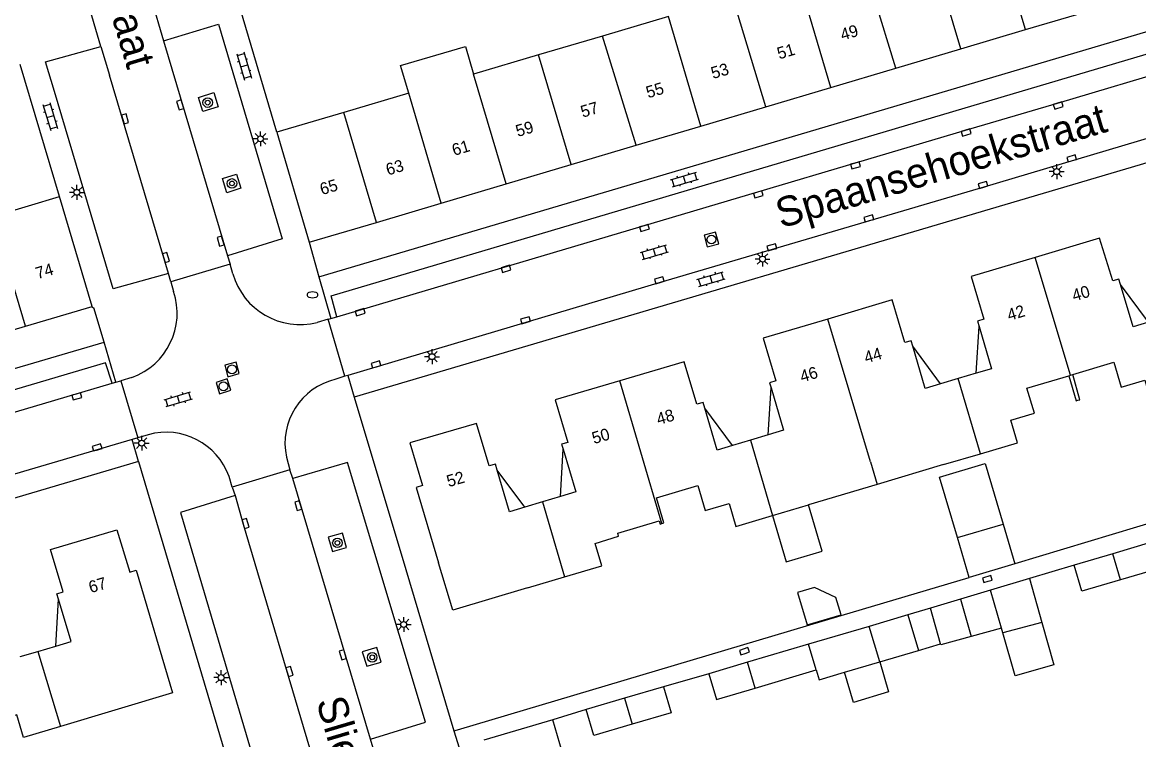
# Model space of a CAD drawing. Extents: x 125000 to 129004, y 397500 to 399008.
# Drawn here: x 126716 to 126810, y 398842.1 to 398902.5 of the extents above; entities that cross this region are included whole.
import ezdxf

# ---------------------------------------------------------------- set-up
doc = ezdxf.new("R2010")
doc.units = 0
for name, color, linetype in [('gg-afsc-erfafscheiding', 7, 'Continuous'), ('gg-afsc-muur', 7, 'Continuous'), ('gg-anno-huisnummerreeks BGT', 7, 'Continuous'), ('gg-anno-openbare ruimte label', 7, 'Continuous'), ('gg-bbg-bijgebouw', 7, 'Continuous'), ('gg-bbg-gedigitaliseerde bebouwing', 7, 'Continuous'), ('gg-bbg-gedigitaliseerde bijgebouw', 7, 'Continuous'), ('gg-bbg-hoofdgebouw', 7, 'Continuous'), ('gg-bbg-luifel en loopbrug', 7, 'Continuous'), ('gg-bbg-tussenscheiding', 7, 'Continuous'), ('gg-knt-verharding', 7, 'Continuous'), ('gg-knt-verharding nz', 7, 'Continuous'), ('gt-grn-weggrens', 7, 'Continuous'), ('gt-symb-boom', 7, 'Continuous'), ('gt-symb-brandkraan', 7, 'Continuous'), ('gt-symb-klinker verharding', 7, 'Continuous'), ('gt-symb-kolk', 7, 'Continuous'), ('gt-symb-lichtmast', 7, 'Continuous'), ('gt-symb-rioolschacht', 7, 'Continuous')]:
    doc.layers.add(name, color=color, linetype=linetype)

# ---------------------------------------------------------------- blocks, each defined once
blk = doc.blocks.new('gt0-BOOM')
at = {"layer": 'gt-symb-boom'}
for radius in [0.4, 0.2]:
    blk.add_circle((0, 0), radius, dxfattribs=at)
blk = doc.blocks.new('gt0-KL1')
at = {"layer": 'gt-symb-klinker verharding'}
for p, q in [((-1.15, 0.3), (1.15, 0.3)), ((-1, -0.3), (-1, 0.3)), ((-0.5, 0.3), (-0.5, 0.45)), ((0, -0.3), (0, 0.3)), ((0.5, 0.3), (0.5, 0.45)), ((1, -0.3), (1, 0.3)), ((-1.15, -0.3), (1.15, -0.3)), ((-0.5, -0.45), (-0.5, -0.3)), ((0.5, -0.45), (0.5, -0.3))]:
    blk.add_line(p, q, dxfattribs=at)
blk = doc.blocks.new('gt0-LMAST')
at = {"layer": 'gt-symb-lichtmast'}
for p, q in [((-0.182, 0.173), (-0.447, 0.438)), ((-0.005, 0.246), (-0.005, 0.621)), ((0.172, 0.173), (0.437, 0.438)), ((-0.255, -0.004), (-0.63, -0.004)), ((-0.182, -0.181), (-0.447, -0.446)), ((-0.005, -0.254), (-0.005, -0.629)), ((0.437, -0.446), (0.172, -0.181)), ((0.245, -0.004), (0.62, -0.004))]:
    blk.add_line(p, q, dxfattribs=at)
blk.add_circle((-0.005, -0.004), 0.25, dxfattribs=at)
blk = doc.blocks.new('gt0-KOLK')
at = {"layer": 'gt-symb-kolk'}
blk.add_lwpolyline([(0, 0), (0.375, 0), (0.375, 0.4), (-0.375, 0.4), (-0.375, 0), (0, 0)], dxfattribs=at)
blk = doc.blocks.new('gt0-RS')
at = {"layer": 'gt-symb-rioolschacht'}
blk.add_lwpolyline([(-0.5, -0.5), (0.5, -0.5), (0.5, 0.5), (-0.5, 0.5)], close=True, dxfattribs=at)
blk.add_circle((0, 0), 0.375, dxfattribs=at)
blk = doc.blocks.new('gt0-BR')
at = {"layer": 'gt-symb-brandkraan'}
for centre, radius, start, end in [((-0.244, 0), 0.206, 107.56694, 252.43307), ((0.599, -2.664), 3, 106.89205, 107.56694), ((0, -0.691), 0.938, 73.10799, 106.89205), ((-0.599, -2.664), 3, 72.43309, 73.10799), ((0.244, 0), 0.206, 287.56695, 72.43309), ((0.599, 2.664), 3, 252.43307, 253.10797), ((0, 0.691), 0.938, 253.10797, 286.89206), ((-0.599, 2.664), 3, 286.89206, 287.56695)]:
    blk.add_arc(centre, radius, start, end, dxfattribs=at)

msp = doc.modelspace()

# ---------------------------------------------------------------- linework, layer by layer
at = {"layer": 'gg-afsc-erfafscheiding'}
for p, q in [((126804.547, 398856.78), (126800.78, 398855.655)), ((126784.922, 398852.533), (126795.714, 398855.734)), ((126752.644, 398842.923), (126784.922, 398852.533)), ((126773.78, 398847.636), (126769.966, 398846.521)), ((126763.459, 398844.614), (126760.65, 398843.739))]:
    msp.add_line(p, q, dxfattribs=at)
msp.add_lwpolyline([(126853.759, 398918.261), (126862.467, 398875.595), (126813.894, 398861.191), (126799.567, 398856.877)], dxfattribs=at)
at = {"layer": 'gg-afsc-muur'}
for p, q in [((126737.417, 398893.202), (126734.137, 398904.294)), ((126719.128, 398887.79), (126715.816, 398898.902)), ((126725.788, 398865.491), (126734.083, 398837.474)), ((126748.297, 398856.4), (126752.336, 398842.835)), ((126752.336, 398842.835), (126752.644, 398842.923))]:
    msp.add_line(p, q, dxfattribs=at)
for points in [[(126804.087, 398872.71), (126804.704, 398870.604), (126804.858, 398870.649)], [(126804.858, 398870.649), (126805.012, 398870.694), (126804.425, 398872.811)]]:
    msp.add_lwpolyline(points, dxfattribs=at)
at = {"layer": 'gg-bbg-bijgebouw'}
for p, q in [((126811.057, 398858.698), (126807.795, 398857.737)), ((126807.795, 398857.737), (126804.547, 398856.78)), ((126813.812, 398857.118), (126808.441, 398855.545)), ((126769.966, 398846.521), (126766.703, 398845.565)), ((126766.703, 398845.565), (126763.459, 398844.614)), ((126760.65, 398843.739), (126754.863, 398842.038)), ((126761.435, 398841.046), (126760.65, 398843.739))]:
    msp.add_line(p, q, dxfattribs=at)
for points in [[(126808.441, 398855.545), (126805.191, 398854.593), (126804.547, 398856.78)], [(126769.966, 398846.521), (126770.607, 398844.333), (126767.344, 398843.377)], [(126767.344, 398843.377), (126764.1, 398842.426), (126763.459, 398844.614)]]:
    msp.add_lwpolyline(points, dxfattribs=at)
at = {"layer": 'gg-bbg-gedigitaliseerde bebouwing'}
for p, q in [((126770.398, 398902.953), (126764.839, 398901.309)), ((126764.839, 398901.309), (126759.461, 398899.719)), ((126759.461, 398899.719), (126753.991, 398898.102)), ((126748.525, 398896.486), (126743.074, 398894.875)), ((126743.074, 398894.875), (126737.417, 398893.202))]:
    msp.add_line(p, q, dxfattribs=at)
for points in [[(126748.525, 398896.486), (126747.836, 398898.815), (126753.302, 398900.432), (126753.991, 398898.102)], [(126766.195, 398859.198), (126766.117, 398859.468), (126769.603, 398860.506), (126769.684, 398860.232)]]:
    msp.add_lwpolyline(points, dxfattribs=at)
at = {"layer": 'gg-bbg-gedigitaliseerde bijgebouw'}
for p, q in [((126794.718, 398859.089), (126798.572, 398860.233)), ((126798.572, 398860.233), (126799.567, 398856.877)), ((126795.714, 398855.734), (126794.718, 398859.089)), ((126799.567, 398856.877), (126795.714, 398855.734)), ((126800.78, 398855.655), (126797.511, 398854.666)), ((126800.78, 398855.655), (126801.833, 398851.958)), ((126797.511, 398854.666), (126794.987, 398853.903)), ((126794.987, 398853.903), (126795.88, 398850.771)), ((126790.555, 398852.578), (126787.293, 398851.617)), ((126790.555, 398852.578), (126791.434, 398849.6)), ((126787.293, 398851.617), (126782.183, 398850.111)), ((126798.442, 398851.472), (126795.88, 398850.771)), ((126798.554, 398851.061), (126798.442, 398851.472)), ((126801.833, 398851.958), (126798.554, 398851.061)), ((126782.183, 398850.111), (126777.043, 398848.597)), ((126788.179, 398848.636), (126791.434, 398849.6)), ((126777.043, 398848.597), (126773.78, 398847.636)), ((126785.208, 398847.756), (126788.179, 398848.636)), ((126777.683, 398846.43), (126782.824, 398847.952))]:
    msp.add_line(p, q, dxfattribs=at)
for points in [[(126781.256, 398854.467), (126782.064, 398851.75), (126784.921, 398852.6), (126784.493, 398854.037), (126782.694, 398854.894), (126781.256, 398854.467)], [(126773.78, 398847.636), (126774.435, 398845.468), (126777.683, 398846.43)], [(126782.824, 398847.952), (126783.07, 398847.123), (126785.208, 398847.756)]]:
    msp.add_lwpolyline(points, dxfattribs=at)
at = {"layer": 'gg-bbg-hoofdgebouw'}
for p, q in [((126800.464, 398901.843), (126805.928, 398903.464)), ((126795, 398900.221), (126800.464, 398901.843)), ((126789.535, 398898.599), (126795, 398900.221)), ((126784.062, 398896.975), (126789.535, 398898.599)), ((126778.602, 398895.355), (126784.062, 398896.975)), ((126773.132, 398893.732), (126778.602, 398895.355)), ((126767.668, 398892.11), (126773.132, 398893.732)), ((126737.417, 398893.202), (126740.154, 398883.945)), ((126762.194, 398890.486), (126767.668, 398892.11)), ((126756.73, 398888.864), (126762.194, 398890.486)), ((126751.264, 398887.242), (126756.73, 398888.864)), ((126713.508, 398886.123), (126719.128, 398887.79)), ((126721.885, 398878.543), (126719.128, 398887.79)), ((126745.801, 398885.621), (126751.264, 398887.242)), ((126740.154, 398883.945), (126745.801, 398885.621)), ((126716.255, 398876.876), (126721.885, 398878.543)), ((126710.79, 398875.258), (126716.255, 398876.876)), ((126796.306, 398872.921), (126794.791, 398872.473)), ((126804.087, 398872.71), (126804.231, 398872.753)), ((126804.231, 398872.753), (126804.425, 398872.811)), ((126794.791, 398872.473), (126793.305, 398872.034)), ((126777.29, 398867.287), (126775.796, 398866.842)), ((126778.794, 398867.735), (126777.29, 398867.287)), ((126793.554, 398865.231), (126796.666, 398866.154)), ((126793.554, 398865.231), (126787.965, 398863.569)), ((126787.965, 398863.569), (126782.174, 398861.846)), ((126761.291, 398862.548), (126759.778, 398862.093)), ((126759.778, 398862.093), (126758.315, 398861.653)), ((126779.152, 398860.946), (126782.174, 398861.846)), ((126769.684, 398860.232), (126769.836, 398860.282)), ((126758.535, 398854.85), (126761.65, 398855.778)), ((126715.828, 398849.069), (126717.305, 398849.512)), ((126717.305, 398849.512), (126718.809, 398849.963))]:
    msp.add_line(p, q, dxfattribs=at)
for points in [[(126808.456, 398880.401), (126808.321, 398880.851), (126807.79, 398880.692), (126806.67, 398884.304), (126801.27, 398882.678)], [(126801.27, 398882.678), (126795.877, 398881.054), (126796.94, 398877.468), (126796.413, 398877.312), (126796.551, 398876.845)], [(126810.818, 398877.22), (126809.524, 398876.835), (126808.456, 398880.401)], [(126790.956, 398875.206), (126790.822, 398875.659), (126790.295, 398875.503), (126789.232, 398879.089), (126783.805, 398877.482)], [(126783.805, 398877.482), (126778.364, 398875.871), (126779.427, 398872.285), (126778.9, 398872.129), (126779.032, 398871.683)], [(126796.551, 398876.845), (126797.601, 398873.304), (126796.306, 398872.921)], [(126793.305, 398872.034), (126792.01, 398871.651), (126790.956, 398875.206)], [(126773.455, 398869.989), (126773.314, 398870.464), (126772.787, 398870.308), (126771.724, 398873.894), (126766.286, 398872.288)], [(126804.425, 398872.811), (126807.898, 398873.844), (126808.509, 398871.748), (126810.495, 398872.346), (126811.046, 398870.431), (126814.163, 398871.348)], [(126796.666, 398866.154), (126799.772, 398867.075), (126799.227, 398868.977), (126801.216, 398869.571), (126800.574, 398871.665), (126804.087, 398872.71)], [(126766.286, 398872.288), (126760.86, 398870.686), (126761.923, 398867.1), (126761.396, 398866.944), (126761.522, 398866.52)], [(126779.032, 398871.683), (126780.088, 398868.121), (126778.794, 398867.735)], [(126775.796, 398866.842), (126774.502, 398866.456), (126773.455, 398869.989)], [(126755.981, 398864.777), (126755.834, 398865.273), (126755.307, 398865.117), (126754.244, 398868.703), (126748.607, 398867.061), (126749.697, 398863.477), (126749.158, 398863.316), (126751.046, 398856.98)], [(126761.522, 398866.52), (126762.584, 398862.936), (126761.291, 398862.548)], [(126758.315, 398861.653), (126757.022, 398861.265), (126755.981, 398864.777)], [(126769.836, 398860.282), (126769.99, 398860.332), (126769.372, 398862.428), (126772.867, 398863.475), (126773.476, 398861.36), (126775.5, 398861.958), (126776.063, 398860.025), (126779.152, 398860.946)], [(126719.041, 398853.912), (126718.909, 398854.356), (126719.436, 398854.513), (126718.371, 398858.098), (126723.955, 398859.757), (126725.046, 398856.173), (126725.582, 398856.336), (126728.651, 398846.012), (126719.212, 398843.198)], [(126761.65, 398855.778), (126764.77, 398856.707), (126764.209, 398858.593), (126766.195, 398859.198)], [(126758.535, 398854.85), (126752.24, 398852.975), (126751.046, 398856.98)], [(126718.809, 398849.963), (126720.102, 398850.35), (126719.041, 398853.912)], [(126719.212, 398843.198), (126716.097, 398842.269), (126715.532, 398844.165), (126713.532, 398843.583), (126712.907, 398845.691), (126709.434, 398844.665), (126710.075, 398842.522)]]:
    msp.add_lwpolyline(points, dxfattribs=at)
at = {"layer": 'gg-bbg-luifel en loopbrug'}
for p, q in [((126810.818, 398877.22), (126808.456, 398880.401)), ((126796.306, 398872.921), (126796.551, 398876.845)), ((126793.305, 398872.034), (126790.956, 398875.206)), ((126778.794, 398867.735), (126779.032, 398871.683)), ((126775.796, 398866.842), (126773.455, 398869.989)), ((126761.291, 398862.548), (126761.522, 398866.52)), ((126758.315, 398861.653), (126755.981, 398864.777)), ((126718.809, 398849.963), (126719.041, 398853.912)), ((126794.987, 398853.903), (126792.463, 398853.14)), ((126792.463, 398853.14), (126790.555, 398852.578)), ((126793.294, 398850.15), (126792.463, 398853.14)), ((126791.434, 398849.6), (126793.294, 398850.15))]:
    msp.add_line(p, q, dxfattribs=at)
for points in [[(126794.718, 398859.089), (126793.207, 398864.181), (126797.06, 398865.324), (126798.572, 398860.233)], [(126779.152, 398860.946), (126780.311, 398857.056), (126783.333, 398857.956), (126782.174, 398861.846)], [(126801.833, 398851.958), (126802.848, 398848.393), (126799.579, 398847.462), (126798.554, 398851.061)], [(126795.88, 398850.771), (126793.317, 398850.069), (126793.294, 398850.15)], [(126788.179, 398848.636), (126788.929, 398846.102), (126785.958, 398845.222), (126785.208, 398847.756)]]:
    msp.add_lwpolyline(points, dxfattribs=at)
at = {"layer": 'gg-bbg-tussenscheiding'}
for p, q in [((126800.464, 398901.843), (126797.645, 398911.009)), ((126784.062, 398896.975), (126780.363, 398909.456)), ((126795, 398900.221), (126792.259, 398909.416)), ((126789.535, 398898.599), (126786.713, 398907.777)), ((126778.602, 398895.355), (126775.802, 398904.551)), ((126773.132, 398893.732), (126770.398, 398902.953)), ((126767.668, 398892.11), (126764.839, 398901.309)), ((126762.194, 398890.486), (126759.461, 398899.719)), ((126756.73, 398888.864), (126753.991, 398898.102)), ((126751.264, 398887.242), (126748.525, 398896.486)), ((126745.801, 398885.621), (126743.074, 398894.875)), ((126716.255, 398876.876), (126713.508, 398886.123)), ((126804.231, 398872.753), (126801.27, 398882.678)), ((126787.4, 398865.465), (126783.805, 398877.482)), ((126769.836, 398860.282), (126766.286, 398872.288)), ((126796.666, 398866.154), (126794.791, 398872.473)), ((126777.29, 398867.287), (126779.152, 398860.946)), ((126787.4, 398865.465), (126787.965, 398863.569)), ((126759.778, 398862.093), (126761.65, 398855.778)), ((126808.441, 398855.545), (126807.795, 398857.737)), ((126798.442, 398851.472), (126797.511, 398854.666)), ((126788.179, 398848.636), (126787.293, 398851.617)), ((126782.824, 398847.952), (126782.183, 398850.111)), ((126717.305, 398849.512), (126719.212, 398843.198)), ((126777.683, 398846.43), (126777.043, 398848.597)), ((126766.703, 398845.565), (126767.344, 398843.377))]:
    msp.add_line(p, q, dxfattribs=at)
at = {"layer": 'gg-knt-verharding'}
for p, q in [((126722.616, 398900.438), (126721.419, 398904.476)), ((126726.841, 398904.473), (126727.895, 398900.913)), ((126740.955, 398881.025), (126813.144, 398902.433)), ((126820.968, 398893.691), (126743.931, 398870.924)), ((126740.154, 398883.945), (126740.955, 398881.025)), ((126733.488, 398882.094), (126728.507, 398880.621)), ((126733.265, 398882.796), (126733.488, 398882.094)), ((126733.722, 398881.3), (126733.488, 398882.094)), ((126728.507, 398880.621), (126728.3, 398881.323)), ((126728.507, 398880.621), (126728.73, 398879.814)), ((126741.74, 398877.469), (126740.83, 398877.199)), ((126741.74, 398877.469), (126741.982, 398877.538)), ((126743.151, 398872.674), (126741.74, 398877.469)), ((126741.982, 398877.538), (126742.47, 398877.676)), ((126657.577, 398856.327), (126722.881, 398875.542)), ((126743.151, 398872.674), (126742.39, 398872.419)), ((126743.394, 398872.746), (126743.151, 398872.674)), ((126723.559, 398872.083), (126723.857, 398872.166)), ((126723.857, 398872.166), (126724.297, 398872.289)), ((126725.21, 398872.576), (126724.297, 398872.289)), ((126724.297, 398872.289), (126725.709, 398867.492)), ((126743.931, 398870.924), (126748.297, 398856.4)), ((126725.249, 398867.356), (126662.533, 398848.797)), ((126725.709, 398867.492), (126725.249, 398867.356)), ((126726.603, 398867.753), (126725.709, 398867.492)), ((126738.233, 398865.862), (126738.526, 398864.792)), ((126733.675, 398863.334), (126733.397, 398864.231)), ((126738.526, 398864.792), (126733.675, 398863.334)), ((126738.767, 398864.067), (126738.526, 398864.792)), ((126733.675, 398863.334), (126733.915, 398862.629)), ((126752.336, 398842.835), (126752.761, 398841.408)), ((126748.122, 398832.745), (126745.314, 398842.127))]:
    msp.add_line(p, q, dxfattribs=at)
for points in [[(126727.895, 398900.913), (126732.505, 398902.294), (126737.869, 398884.25), (126733.265, 398882.796)], [(126718.707, 398896.64), (126717.958, 398899.129), (126722.616, 398900.438)], [(126742.47, 398877.676), (126742.007, 398879.443), (126812.882, 398900.467), (126813.495, 398898.748)], [(126728.3, 398881.323), (126723.631, 398880.036), (126718.707, 398896.64)], [(126731.18, 398894.963), (126730.839, 398896.136), (126732.124, 398896.557), (126732.491, 398895.352), (126731.18, 398894.963)], [(126818.856, 398895.156), (126813.795, 398893.61), (126796.93, 398888.58), (126769.685, 398880.555), (126743.394, 398872.746)], [(126733.203, 398888.121), (126732.855, 398889.313), (126734.041, 398889.673), (126734.389, 398888.491), (126733.203, 398888.121)], [(126722.881, 398875.542), (126722.026, 398878.434), (126721.938, 398878.389), (126721.885, 398878.543)], [(126723.559, 398872.083), (126722.998, 398873.812), (126663.418, 398856.175), (126663.944, 398854.415)], [(126725.788, 398865.491), (126652.919, 398843.944), (126650.74, 398845.152)], [(126745.314, 398842.127), (126749.937, 398843.561), (126743.386, 398865.401), (126738.767, 398864.067)], [(126733.915, 398862.629), (126729.303, 398861.21), (126735.786, 398839.28), (126740.408, 398840.625)], [(126742.118, 398857.911), (126743.294, 398858.261), (126742.953, 398859.463), (126741.737, 398859.114), (126742.118, 398857.911)], [(126744.997, 398848.266), (126746.195, 398848.609), (126745.839, 398849.832), (126744.615, 398849.464), (126744.997, 398848.266)]]:
    msp.add_lwpolyline(points, dxfattribs=at)
for centre, radius, start, end in [((126739.388, 398882.909), 5.89, 195.85826, 284.17567), ((126723.307, 398877.977), 5.726, 289.4147, 18.71594), ((126743.64, 398867.03), 5.532, 103.0628, 192.18953), ((126728.107, 398862.34), 5.618, 19.66651, 105.52917)]:
    msp.add_arc(centre, radius, start, end, dxfattribs=at)
at = {"layer": 'gg-knt-verharding nz'}
for p, q in [((126727.895, 398900.913), (126733.265, 398882.796)), ((126722.616, 398900.438), (126723.333, 398898.017)), ((126728.3, 398881.323), (126723.333, 398898.017)), ((126663.944, 398854.415), (126723.559, 398872.083)), ((126745.314, 398842.127), (126738.767, 398864.067))]:
    msp.add_line(p, q, dxfattribs=at)
for points in [[(126742.47, 398877.676), (126795.394, 398893.379), (126803.153, 398895.648), (126813.495, 398898.748)], [(126733.915, 398862.629), (126734.594, 398860.223), (126740.408, 398840.625)]]:
    msp.add_lwpolyline(points, dxfattribs=at)
at = {"layer": 'gt-grn-weggrens'}
for p, q in [((126740.955, 398881.025), (126741.982, 398877.538)), ((126723.857, 398872.166), (126722.881, 398875.542)), ((126743.394, 398872.746), (126743.931, 398870.924)), ((126725.788, 398865.491), (126725.249, 398867.356))]:
    msp.add_line(p, q, dxfattribs=at)

# ---------------------------------------------------------------- block references
at = {"layer": 'gt-symb-boom'}
for p in [(126731.603, 398895.701), (126733.646, 398888.903), (126742.52, 398858.645), (126745.453, 398849.012)]:
    msp.add_blockref('gt0-BOOM', p, dxfattribs=at)
at = {"layer": 'gt-symb-brandkraan'}
msp.add_blockref('gt0-BR', (126740.424, 398879.522), dxfattribs=at)
at = {"layer": 'gt-symb-klinker verharding'}
for p, rotation in [((126734.672, 398898.79), -73.44886324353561), ((126718.35, 398894.533), -73.50377577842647), ((126771.739, 398889.231), 16.496224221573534), ((126769.218, 398883.115), 16.551136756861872), ((126773.979, 398880.845), 16.441280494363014), ((126729.133, 398870.732), 16.551136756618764)]:
    msp.add_blockref('gt0-KL1', p, dxfattribs=dict(at, rotation=rotation))
at = {"layer": 'gt-symb-kolk'}
for p, rotation in [((126729.477, 398895.563), 106.49622422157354), ((126803.153, 398895.648), -163.50377577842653), ((126724.459, 398894.277), -73.50377577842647), ((126795.394, 398893.379), -163.50377578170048), ((126786.077, 398890.616), -163.50377577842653), ((126804.396, 398890.819), 16.67729393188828), ((126796.93, 398888.58), 16.67729393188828), ((126777.9, 398888.173), -163.50377577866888), ((126787.326, 398885.766), 16.5674669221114), ((126768.31, 398885.343), -163.50377577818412), ((126732.884, 398884.101), 106.49622422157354), ((126727.902, 398882.603), -72.72457972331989), ((126779.153, 398883.33), 16.56746691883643), ((126756.659, 398881.903), -163.37760386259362), ((126769.685, 398880.555), 16.551136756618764), ((126744.386, 398878.254), -163.19645198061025), ((126758.413, 398877.187), 16.551136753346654), ((126745.826, 398873.475), 16.551136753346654), ((126720.532, 398871.173), -163.50377577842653), ((126722.347, 398866.488), 16.62239614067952), ((126739.424, 398861.837), 106.62239613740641), ((126734.594, 398860.223), -74.21205294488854), ((126797.296, 398855.411), 16.551136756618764), ((126743.164, 398849.286), 106.7321602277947), ((126776.854, 398849.341), 18.779117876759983), ((126738.298, 398847.763), -73.55871950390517)]:
    msp.add_blockref('gt0-KOLK', p, dxfattribs=dict(at, rotation=rotation))
at = {"layer": 'gt-symb-lichtmast'}
for p in [(126736.049, 398892.657), (126803.083, 398889.899), (126720.591, 398888.154), (126778.32, 398882.537), (126750.495, 398874.323), (126726.053, 398867.048), (126748.108, 398851.783), (126732.74, 398847.31)]:
    msp.add_blockref('gt0-LMAST', p, dxfattribs=at)
at = {"layer": 'gt-symb-rioolschacht'}
for p, rotation in [((126774.011, 398884.182), 15.134475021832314), ((126733.654, 398873.244), -75.1018127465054), ((126732.93, 398871.825), -72.30769910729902)]:
    msp.add_blockref('gt0-RS', p, dxfattribs=dict(at, rotation=rotation))

# ---------------------------------------------------------------- texts
at = {"layer": 'gg-anno-huisnummerreeks BGT'}
for s, rotation, p in [('49', 16.5, (126785.04, 398900.917)), ('51', 16.5, (126779.711, 398899.335)), ('53', 16.5, (126774.144, 398897.683)), ('55', 16.6, (126768.676, 398896.06)), ('57', 16.5, (126763.169, 398894.427)), ('59', 16.6, (126757.703, 398892.803)), ('61', 16.5, (126752.341, 398891.213)), ('63', 16.5, (126746.775, 398889.561)), ('65', 16.6, (126741.219, 398887.912)), ('74', 16.5, (126717.28, 398880.83)), ('40', 16.7, (126804.54, 398878.964)), ('42', 16.7, (126799.078, 398877.319)), ('44', 16.5, (126787.033, 398873.745)), ('46', 16.5, (126781.634, 398872.146)), ('48', 16.4, (126769.552, 398868.561)), ('50', 16.4, (126764.12, 398866.957)), ('52', 16.3, (126751.888, 398863.329)), ('67', 16.6, (126721.755, 398854.409))]:
    msp.add_text(s, height=1, rotation=rotation, dxfattribs=at).set_placement(p)
at = {"layer": 'gg-anno-openbare ruimte label'}
for s, rotation, p in [('Sliedrechtstraat', 286.6, (126718.215, 398920.673)), ('Spaansehoekstraat', 16.5, (126779.868, 398885.106)), ('Sliedrechtstraat', 286.5, (126740.717, 398845.311))]:
    msp.add_text(s, height=2.5, rotation=rotation, dxfattribs=at).set_placement(p)

doc.saveas('drawing.dxf')
